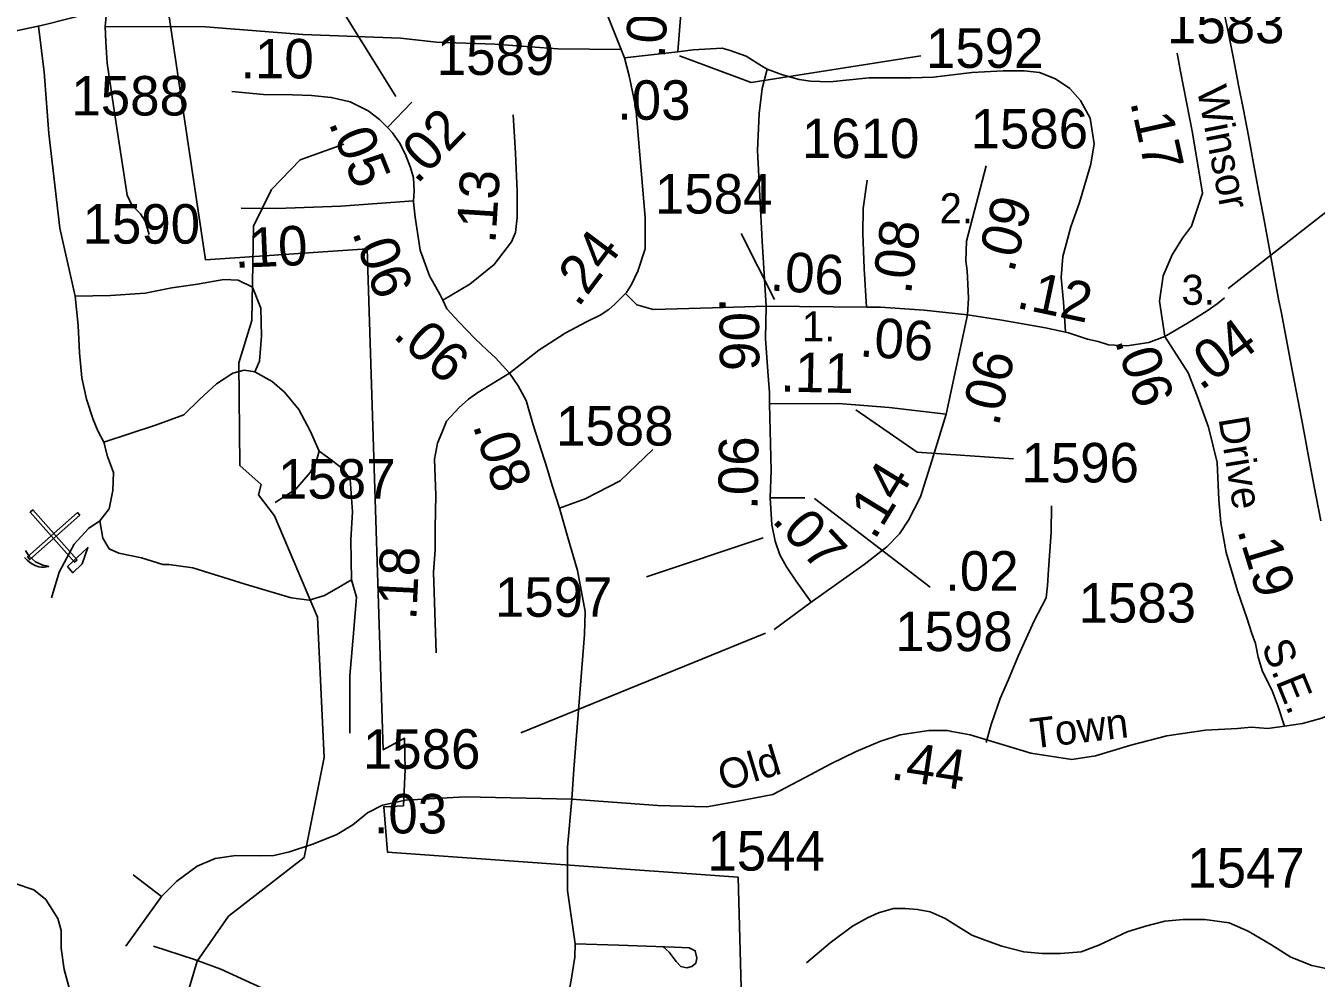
# Model space of a CAD drawing. Extents: x 2104537 to 2336408, y 34176 to 229611.
# Drawn here: x 2301409 to 2305493, y 169155 to 172169 of the extents above; entities that cross this region are included whole.
import ezdxf

# ---------------------------------------------------------------- set-up
doc = ezdxf.new("R2010")
doc.units = 0
for name, color, linetype in [('Exist Boundary Political City Limit New', 7, 'Continuous'), ('Exist Boundary Political City Limit New Hole', 7, 'Continuous'), ('Exist Geographical Quarry CELL', 7, 'Continuous'), ('Exist Hydrographic Creek Single Shore', 7, 'Continuous'), ('Exist Hydrographic Misc Water Feature', 7, 'Continuous'), ('Exist Road Non-System Type 51', 7, 'Continuous'), ('Exist Road Secondary Mileage Hundredths English Label', 7, 'Continuous'), ('Exist Road Secondary Type 51 Attributed', 7, 'Continuous'), ('Exist Road Secondary Type 51 Label', 7, 'Continuous'), ('Exist Road Secondary Type 51 Number Label', 7, 'Continuous'), ('Map Preparation Boundary City Limit Buffer Line', 7, 'Continuous')]:
    doc.layers.add(name, color=color, linetype=linetype)

msp = doc.modelspace()

# ---------------------------------------------------------------- linework, layer by layer
at = {"layer": 'Exist Boundary Political City Limit New'}
msp.add_lwpolyline([(2303677, 168969.9), (2303663.2, 169474.4), (2302553.2, 169554.3), (2302542, 169697.6), (2302604.5, 169700.9), (2302609.5, 169815.9), (2302608, 169914.3), (2302540.2, 169878.2), (2302489.2, 171463.6), (2301978, 171428.1), (2301861.2, 172204.9), (2301680, 172202.9), (2301905.2, 172272.7), (2302205.5, 172372.5), (2302500, 172470.7), (2302638.8, 172516), (2302774.8, 172569.2), (2302861.5, 172615.4)], dxfattribs=at)
at = {"layer": 'Exist Boundary Political City Limit New Hole'}
msp.add_lwpolyline([(2307678.2, 172440.9), (2305200.8, 172215.1), (2305216, 172138.9), (2305231.8, 172059.8), (2305247.2, 171981.1), (2305262.8, 171903), (2305278, 171820.9), (2305296.5, 171721.2), (2305316.5, 171614.1), (2305324.5, 171570.9), (2305339.5, 171490.3), (2305375, 171299), (2305381.5, 171264.6), (2305418.2, 171074.3), (2305446, 170926.6), (2305458.8, 170858.7), (2305466.5, 170817.9), (2305486.5, 170711), (2305507.2, 170602.3)], dxfattribs=at)
at = {"layer": 'Exist Geographical Quarry CELL'}
for points in [[(2301579.7, 170620.4), (2301572.6, 170628.4), (2301414.4, 170488), (2301421.5, 170479.9)], [(2301571.3, 170478.6), (2301563.2, 170471.5), (2301422.8, 170629.7), (2301430.9, 170636.8)], [(2301540.6, 170457.7), (2301557.6, 170437.9), (2301587.4, 170466.6), (2301605.8, 170517.9)]]:
    msp.add_lwpolyline(points, close=True, dxfattribs=at)
msp.add_lwpolyline([(2301407.8, 170509), (2301413.9, 170498.5), (2301418.5, 170491.5), (2301430, 170481.2), (2301439.7, 170473.2), (2301451.1, 170466.9), (2301462.6, 170462.4), (2301474.2, 170459.6), (2301481.6, 170458.1), (2301474, 170456.4), (2301468, 170455.4), (2301458.4, 170455.5), (2301450.5, 170457), (2301438.4, 170461.5), (2301424.7, 170468.4), (2301413.4, 170477.7), (2301405.1, 170486.4)], dxfattribs=at)
at = {"layer": 'Exist Hydrographic Creek Single Shore'}
msp.add_lwpolyline([(2301556.9, 169085.6), (2301530, 169182.7), (2301520.4, 169250), (2301520.4, 169305.8), (2301510.7, 169344.2), (2301472.3, 169403.9), (2301433.9, 169434.6), (2301372.4, 169455.8)], dxfattribs=at)
at = {"layer": 'Exist Hydrographic Misc Water Feature'}
msp.add_lwpolyline([(2301805.4, 168824.9), (2301846.4, 168856.9), (2301951.4, 169209.1), (2302050.4, 169351.5), (2302289.5, 169537.1), (2302353.5, 169854), (2302332.6, 170297.2), (2302196.4, 170618), (2302145.6, 170684.6), (2302153.6, 170717.2), (2302086.5, 170777.6), (2302083.4, 171102.3), (2302124.5, 171236), (2302129.4, 171534.3), (2302186.4, 171651.3), (2302277.4, 171744.6), (2302415, 171794.4)], dxfattribs=at)
at = {"layer": 'Exist Road Non-System Type 51'}
msp.add_line((2301838.6, 169413.7), (2301748.7, 169482.8), dxfattribs=at)
for points in [[(2301665, 172222.1), (2301660, 172166.9), (2301662.1, 172118.2), (2301666.4, 172050.4), (2301693.9, 171866.2), (2301729.9, 171633.2), (2301744.7, 171601.4), (2301772.2, 171573.9), (2301787, 171550.6), (2301799.7, 171508.3)], [(2301449.1, 172167.4), (2301466.8, 172022.1), (2301482.3, 171828.1), (2301517, 171528.7), (2301564.8, 171313.3)], [(2301660, 172166.9), (2301977.3, 172165.2), (2302285.8, 172141.3), (2302594.3, 172129.3), (2302709, 172117.3)], [(2302709, 172117.3), (2302893.2, 172110.2), (2303092.8, 172095.8), (2303293.2, 172093.4)], [(2301564.8, 171313.3), (2301677.2, 171315.7), (2301787.2, 171322.9), (2301870.9, 171339.6), (2301952.2, 171351.6), (2302035.9, 171365.9), (2302081.3, 171363.5), (2302126.7, 171342), (2302153.1, 171275), (2302155.4, 171186.5), (2302148.3, 171107.5), (2302133.9, 171074)], [(2301564.8, 171313.3), (2301574.4, 171220), (2301579.1, 171133.8), (2301586.3, 171054.8), (2301600.7, 170987.8), (2301622.2, 170923.2), (2301636.5, 170887.3), (2301655.7, 170851.4)], [(2303752.5, 171281.2), (2303582.4, 171276.8), (2303394, 171271), (2303343.2, 171286.3), (2303306.7, 171321.7)], [(2302133.9, 171074), (2302188.9, 171042.9), (2302227.2, 171009.4), (2302272.6, 170954.3), (2302308.5, 170887.3), (2302337.2, 170822.7), (2302363.5, 170803.6), (2302411.3, 170767.7), (2302435.2, 170734.2), (2302442.4, 170631.3), (2302437.6, 170542.7), (2302440, 170415.9), (2302404.1, 170394.4), (2302353.9, 170365.7), (2302306.1, 170351.3), (2302248.7, 170358.5), (2302102.8, 170401.6), (2301937.8, 170454.2), (2301861.3, 170463.8), (2301842.2, 170463.8), (2301775.2, 170485.3), (2301703.5, 170499.7), (2301672.4, 170514), (2301653.3, 170547.5), (2301643.7, 170602.6), (2301672.4, 170640.9), (2301684.4, 170698.3), (2301686.7, 170755.7), (2301667.6, 170806), (2301655.7, 170851.4)], [(2301655.7, 170851.4), (2301823, 170906.5), (2301909.1, 170937.6), (2301959.4, 170987.8), (2302012, 171035.7), (2302064.6, 171069.2), (2302100.4, 171078.8), (2302133.9, 171074)], [(2302198.5, 170660), (2302263.1, 170703.1), (2302308.5, 170755.7), (2302327.6, 170789.2), (2302337.2, 170822.7)], [(2303393.4, 170828.3), (2303289.8, 170729.1), (2303179.2, 170671.9), (2303097.9, 170642.6)], [(2303097.9, 170642.6), (2303124.6, 170549.7), (2303155.1, 170445.4), (2303179.2, 170315.7), (2303176.7, 170243.2)], [(2304655.2, 170650.1), (2304653.8, 170566.5), (2304646.1, 170447.4), (2304642.3, 170397.5), (2304638.4, 170359), (2304600, 170286), (2304550.1, 170174.6), (2304518.5, 170100)], [(2301643.7, 170602.6), (2301607.8, 170578.6), (2301562.4, 170528.4), (2301514.6, 170439.8), (2301490.7, 170358.5)], [(2302440, 170415.9), (2302455.6, 170360.9), (2302446, 170246), (2302434, 170112), (2302434, 169930.1)], [(2303176.7, 170243.2), (2303143.7, 169817.1), (2303137.3, 169721.8)], [(2304518.5, 170100), (2304492.8, 170040.4)], [(2304492.8, 170040.4), (2304464, 169958.2), (2304448.5, 169901)], [(2302610.4, 169718.4), (2302799.8, 169728.7), (2303137.3, 169721.8)], [(2303137.3, 169721.8), (2303123.5, 169570.2), (2303123.5, 169432.4), (2303147.6, 169263.5)], [(2301838.6, 169413.7), (2301887, 169462.1), (2301951.5, 169509.3), (2302007.9, 169533.5), (2302074.1, 169543.9), (2302152.5, 169542.8), (2302193.9, 169543.9), (2302243.5, 169555.4), (2302317.2, 169579.6), (2302393.8, 169609.6), (2302443.9, 169640.7), (2302490.5, 169678.8), (2302537.8, 169703), (2302610.4, 169718.4)], [(2301725.1, 169256.9), (2301794.8, 169353.7), (2301838.6, 169413.7)], [(2303880.1, 169203.8), (2303954.1, 169267.3), (2304025.4, 169320.2), (2304073, 169346.6), (2304107.3, 169362.5), (2304154.9, 169375.7), (2304191.9, 169375.7), (2304231.5, 169373.1), (2304271.1, 169365.1), (2304318.7, 169344), (2304361, 169317.5), (2304403.3, 169291.1), (2304445.5, 169275.2), (2304498.4, 169256.7), (2304567.1, 169238.2), (2304625.2, 169232.9), (2304683.3, 169232.9), (2304749.4, 169238.2), (2304804.9, 169259.4), (2304894.7, 169301.7), (2304952.9, 169320.2), (2305013.6, 169336), (2305071.8, 169341.3), (2305140.5, 169341.3), (2305217.1, 169330.8), (2305277.9, 169304.3), (2305349.2, 169262), (2305412.6, 169222.3), (2305478.7, 169195.9), (2305523.8, 169185.6)], [(2302985.8, 168746.5), (2302731.3, 168865), (2302583.9, 168934.1), (2302479, 168975.6), (2302025.8, 169184.3), (2301942.8, 169214.2), (2301812.7, 169256.9)], [(2303147.6, 169263.5), (2303146.5, 169222.3), (2303135, 169148.5), (2303117.7, 169060.9), (2303074, 168929.5), (2303029, 168833.9), (2302985.8, 168746.5)], [(2303147.6, 169263.5), (2303285.4, 169260), (2303461, 169253.1), (2303508.2, 169251.1), (2303527.8, 169241.9), (2303532.4, 169218.9), (2303529, 169202.7), (2303516.3, 169192.3), (2303501.3, 169187.7), (2303481.7, 169192.3), (2303466.8, 169208.5), (2303444.9, 169237.3), (2303426.5, 169254.5)]]:
    msp.add_lwpolyline(points, dxfattribs=at)
at = {"layer": 'Exist Road Secondary Type 51 Attributed'}
for points in [[(2299476.5, 172007.3), (2299534.1, 171927.7), (2299566.7, 171888.3), (2299596.6, 171863.9), (2299648.1, 171835.4), (2299701, 171817.7), (2299758.6, 171812.8), (2299810.9, 171817.7), (2300214.7, 171906), (2300452.4, 171953.5), (2300967.4, 172057.3), (2301197.3, 172113.7), (2301467.3, 172172), (2301616.6, 172210), (2301703.4, 172231.7), (2301799.8, 172263), (2302271.4, 172416.5), (2302407.7, 172454.8), (2302491.4, 172483.5), (2302692.3, 172557.7), (2302856.1, 172637.9), (2303036.8, 172757.3)], [(2303036.8, 172757.3), (2303145.8, 172464), (2303303.5, 172067.4)], [(2303472.6, 172086.4), (2303489.5, 172302.2)], [(2303472.6, 172086.4), (2303521.1, 172092.7), (2303612.7, 172097.8), (2303638.1, 172090.2), (2303688.9, 172072.4), (2303737.2, 172041.8), (2303755, 172031.7)], [(2303303.5, 172067.4), (2303318.3, 172010.3), (2303339.4, 171908.8), (2303368.8, 171562.2), (2303368.8, 171462.9), (2303346.2, 171392.9), (2303325.9, 171350), (2303310.1, 171325.2), (2303271.8, 171286.8), (2303253.7, 171271), (2303226.7, 171253), (2303183.8, 171232.6), (2303116.1, 171196.5), (2303032.7, 171142.4), (2302940.2, 171070.1)], [(2303303.5, 172067.4), (2303472.6, 172086.4)], [(2305013.3, 171185.7), (2304997.3, 171297.5), (2305008, 171377.3), (2305037.2, 171443.9), (2305069.2, 171497.1), (2305098.4, 171534.4), (2305132.6, 171639.7), (2305101.1, 171829.8), (2305063.8, 172024.1), (2305053.2, 172082.7)], [(2303752.5, 171281.2), (2303739.8, 171487.2), (2303724.5, 171774.7), (2303729.6, 171891.7), (2303739.8, 171970.6), (2303755, 172031.7)], [(2303755, 172031.7), (2303803.3, 172013.8), (2303856.7, 171998.6), (2303892.3, 171993.5), (2303953.3, 171991), (2304077.9, 172003.7), (2304210.1, 172003.7), (2304281.3, 172006.2), (2304403.3, 172021.5), (2304502.4, 172026.6), (2304568.5, 172026.6), (2304616.8, 172021.5), (2304667.7, 172001.1), (2304713.4, 171970.6), (2304746.5, 171932.4), (2304777, 171876.5), (2304789.7, 171795.1), (2304779.5, 171731.5), (2304743.9, 171609.4), (2304716, 171533), (2304690.5, 171438.9), (2304685.5, 171372.8), (2304693.1, 171293.9), (2304699.1, 171200.1)], [(2302060.9, 171960.9), (2302161.5, 171951.8), (2302253.1, 171949.9), (2302312.9, 171948), (2302375.6, 171942.3), (2302435.5, 171928), (2302492.4, 171899.5), (2302528.5, 171872), (2302554.1, 171847.2)], [(2302631, 171926.9), (2302554.1, 171847.2)], [(2302728.7, 171300.2), (2302813.9, 171351), (2302891.1, 171413.3), (2302946.6, 171485.2), (2302958.9, 171514.3), (2302963.7, 171562.2), (2302963.7, 171645.9), (2302958.9, 171765.6), (2302951.8, 171887.6)], [(2302554.1, 171847.2), (2302569.4, 171830.2), (2302591.2, 171798.8), (2302609.4, 171763.4), (2302626.5, 171720.7), (2302636, 171687.4), (2302637.9, 171646.6), (2302636.3, 171615.3)], [(2304448.6, 171726), (2304386.2, 171487.5), (2304384, 171425.1), (2304388.4, 171393.9), (2304390.7, 171351.6), (2304392.9, 171307), (2304389.2, 171254.7)], [(2304071.4, 171680.1), (2304059.1, 171590.4), (2304057.7, 171512), (2304061.8, 171401.2), (2304069.6, 171278.8)], [(2302636.3, 171615.3), (2302406.5, 171598.1), (2302203.3, 171590.9), (2302090.7, 171592.2)], [(2302636.3, 171615.3), (2302636, 171610.4), (2302640.8, 171562.9), (2302656.9, 171458.4), (2302686.4, 171378), (2302720.6, 171317.2), (2302728.7, 171300.2)], [(2302728.7, 171300.2), (2302741.5, 171273.4), (2302779.5, 171231.6), (2302829.7, 171179.4), (2302870.3, 171141.3), (2302895.8, 171118.4), (2302940.2, 171070.1)], [(2303752.5, 171281.2), (2303749.9, 171179.4), (2303757.6, 171075.1), (2303763.1, 171008.4), (2303762.6, 170972.2)], [(2304069.6, 171278.8), (2303752.5, 171281.2)], [(2304389.2, 171254.7), (2304252.6, 171269.1), (2304114.4, 171278), (2304069.6, 171278.8)], [(2305013.3, 171185.7), (2305090.4, 171230.9), (2305148.1, 171266.9), (2305179.3, 171289.2), (2305202.2, 171308.1)], [(2304389.2, 171254.7), (2304321.9, 170940.3)], [(2305013.3, 171185.7), (2304962.8, 171167), (2304893.6, 171156.4), (2304835.1, 171159.1), (2304803.2, 171169.7), (2304768.6, 171177.7), (2304709.2, 171197.8), (2304635.7, 171213.4), (2304497.6, 171237.9), (2304389.2, 171254.7)], [(2305392.6, 169952.9), (2305371.3, 170017.1), (2305351.9, 170067.2), (2305322.4, 170126.2), (2305308.7, 170171.4), (2305300.8, 170214.6), (2305289, 170246), (2305273.3, 170295.2), (2305244.2, 170381.2), (2305208, 170502.4), (2305190.8, 170595.8), (2305184.9, 170668.5), (2305179, 170786.5), (2305151.5, 170898.5), (2305115.8, 170998.1), (2305087.9, 171070.7), (2305013.3, 171185.7)], [(2302940.2, 171070.1), (2302839.2, 171008.9), (2302810, 170987.3), (2302780.7, 170960.6), (2302740.1, 170917.4), (2302725.9, 170881.1), (2302712.4, 170848.1), (2302701.9, 170797.8), (2302707, 170683.3), (2302704.5, 170580.3), (2302704.5, 170510.3), (2302699.4, 170440.4), (2302707.6, 170184.7)], [(2302940.2, 171070.1), (2302967.2, 171029.6), (2302992, 170983.2), (2303014.6, 170905.9), (2303059.1, 170768.5), (2303074.4, 170713.8), (2303097.9, 170642.6)], [(2303762.6, 170972.2), (2303981.3, 170973.4), (2304141.4, 170960.6), (2304321.9, 170940.3)], [(2303762.6, 170972.2), (2303767.7, 170762.2), (2303765.2, 170675.7)], [(2304321.9, 170940.3), (2304276.2, 170792.7), (2304240.6, 170678.3), (2304202.4, 170604.5), (2304174.5, 170561.2), (2304133.8, 170520.5), (2304062.6, 170464.6), (2303894.8, 170345)], [(2303765.2, 170675.7), (2303769.9, 170589.8), (2303780.4, 170538.3), (2303795.7, 170495.1), (2303816, 170456.9), (2303846.5, 170411.1), (2303894.8, 170345)], [(2303765.2, 170675.7), (2303874.5, 170675.7)], [(2303894.8, 170345), (2303777.9, 170258.5)], [(2306078.2, 170328.3), (2306035, 170316.5), (2306011.4, 170306.7), (2305966.2, 170294.9), (2305913.2, 170275.2), (2305828.7, 170232), (2305783.5, 170200.5), (2305744.2, 170161.2), (2305701, 170110.1), (2305659.8, 170072.8), (2305614.6, 170033.5), (2305573.3, 170006), (2305510.5, 169978.5), (2305449.6, 169960.8), (2305392.6, 169952.9)], [(2305392.6, 169952.9), (2305340.1, 169945.4), (2305287, 169949.3), (2305243.8, 169945.4), (2305142.9, 169940.1), (2305019.9, 169921.8), (2304906, 169892.3), (2304794, 169858.9), (2304719.4, 169847.1), (2304589.7, 169866.8), (2304397.8, 169925.2), (2304339.2, 169935.5), (2304325.5, 169939), (2304266.9, 169939), (2304176.2, 169925.7), (2304111.4, 169904.1), (2304036.8, 169872.6), (2303956.2, 169833.3), (2303875.7, 169790.1), (2303773.5, 169737), (2303663.5, 169715.4), (2303564.4, 169697.7), (2303409.4, 169701.2), (2303137.3, 169721.8)]]:
    msp.add_lwpolyline(points, dxfattribs=at)
at = {"layer": 'Exist Road Secondary Type 51 Label'}
msp.add_lwpolyline([(2303673.1, 171511.5), (2303778.2, 171302.5)], dxfattribs=at)
at = {"layer": 'Exist Road Secondary Type 51 Number Label'}
for p, q in [((2302580.4, 171944.9), (2302076.9, 172753.9)), ((2305213.9, 171337.6), (2305668.3, 171692.3)), ((2303742.4, 170548.9), (2303373, 170425)), ((2303750.2, 170247.4), (2302975.5, 169931.1))]:
    msp.add_line(p, q, dxfattribs=at)
for points in [[(2303478.2, 172074.3), (2303704.3, 171989), (2304241.6, 172074.3)], [(2304035.4, 170953.3), (2304230.4, 170819.2), (2304535.2, 170798.9)], [(2303905.3, 170672.9), (2304271.1, 170392.5)]]:
    msp.add_lwpolyline(points, dxfattribs=at)
at = {"layer": 'Map Preparation Boundary City Limit Buffer Line'}
for points in [[(2303677, 168969.9), (2303663.2, 169474.4), (2302553.2, 169554.3), (2302542, 169697.6), (2302604.5, 169700.9), (2302609.5, 169815.9), (2302608, 169914.3), (2302540.2, 169878.2), (2302489.2, 171463.6), (2301978, 171428.1), (2301861.2, 172204.9), (2301680, 172202.9), (2301905.2, 172272.7), (2302205.5, 172372.5), (2302500, 172470.7), (2302638.8, 172516), (2302774.8, 172569.2), (2302861.5, 172615.4)], [(2307678.2, 172440.9), (2305200.8, 172215.1), (2305216, 172138.9), (2305231.8, 172059.8), (2305247.2, 171981.1), (2305262.8, 171903), (2305278, 171820.9), (2305296.5, 171721.2), (2305316.5, 171614.1), (2305324.5, 171570.9), (2305339.5, 171490.3), (2305375, 171299), (2305381.5, 171264.6), (2305418.2, 171074.3), (2305446, 170926.6), (2305458.8, 170858.7), (2305466.5, 170817.9), (2305486.5, 170711), (2305507.2, 170602.3)]]:
    msp.add_lwpolyline(points, dxfattribs=at)

# ---------------------------------------------------------------- texts
at = {"layer": 'Exist Road Secondary Mileage Hundredths English Label'}
for s, rotation, p in [('.04', 86.367, (2303430.5, 172063.2)), ('.10', 0.0165, (2302088, 172002.2)), ('.03', 360, (2303280.3, 171871.4)), ('.02', 46.0047, (2302647.1, 171664.8)), ('.17', 282.4708, (2304903.7, 171927.6)), ('.05', 291.7901, (2302366, 171861.9)), ('.13', 86.367, (2302895.1, 171477.8)), ('.09', 75.3431, (2304535.3, 171384.5)), ('.10', 2.4261, (2302070.6, 171402.5)), ('.24', 53.1156, (2303157.2, 171274.6)), ('.08', 82.5814, (2304209.9, 171316.3)), ('.06', 290.1134, (2302440.6, 171514.9)), ('.06', 356.3066, (2303762.2, 171331.5)), ('.12', 348.0178, (2304540.2, 171277.1)), ('.06', 270.4765, (2303603.8, 171308.9)), ('.06', 318.0608, (2302567.4, 171185.5)), ('.06', 356.3066, (2304045.2, 171122.8)), ('.04', 36.5396, (2305127.5, 171012.5)), ('.06', 288.4248, (2304854.1, 171172.6)), ('.11', 358.7092, (2303795.9, 171011.7)), ('.06', 76.9322, (2304487.3, 170898.6)), ('.08', 288.4248, (2302822.3, 170904.4)), ('.06', 89.1855, (2303724.8, 170636.6)), ('.14', 58.5567, (2304095, 170539)), ('.07', 312.9159, (2303766.9, 170601.7)), ('.19', 287.0024, (2305241.9, 170572.6)), ('.18', 87.2094, (2302644.5, 170286.1)), ('.02', 360, (2304318.6, 170381.4)), ('.44', 351.3804, (2304143.3, 169785.5)), ('.03', 360, (2302510, 169613.2))]:
    msp.add_text(s, height=125, rotation=rotation, dxfattribs=at).set_placement(p)
at = {"layer": 'Exist Road Secondary Type 51 Label'}
for s, rotation, p in [('Winsor', 281.1181, (2305114.5, 171969.7)), ('Drive', 279.2679, (2305183.2, 170925.8)), ('S.E.', 292.0081, (2305318.3, 170206.1)), ('Town', 6.732, (2304593.7, 169881.7)), ('Old', 16.9368, (2303616.9, 169746.3))]:
    msp.add_text(s, height=95, rotation=rotation, dxfattribs=at).set_placement(p)
for s, p in [('2.', (2304300.7, 171544.1)), ('3.', (2305066.4, 171286)), ('1.', (2303865.1, 171170.2))]:
    msp.add_text(s, height=95, dxfattribs=at).set_placement(p)
at = {"layer": 'Exist Road Secondary Type 51 Number Label'}
for s, p in [('1583', (2305020.6, 172113.5)), ('1589', (2302709.7, 172013.3)), ('1592', (2304257.9, 172035.7)), ('1588', (2301553.3, 171885)), ('1586', (2304399, 171780.8)), ('1610', (2303864.9, 171750.2)), ('1584', (2303400, 171574.7)), ('1590', (2301588.7, 171479.5)), ('1588', (2303087.1, 170840.5)), ('1596', (2304560, 170724)), ('1587', (2302207.2, 170672.6)), ('1597', (2302893.8, 170298.8)), ('1583', (2304740.7, 170280.4)), ('1598', (2304160.3, 170190.1)), ('1586', (2302475.9, 169817.9)), ('1544', (2303566.2, 169495.7)), ('1547', (2305084.9, 169442))]:
    msp.add_text(s, height=125, dxfattribs=at).set_placement(p)

doc.saveas('drawing.dxf')
